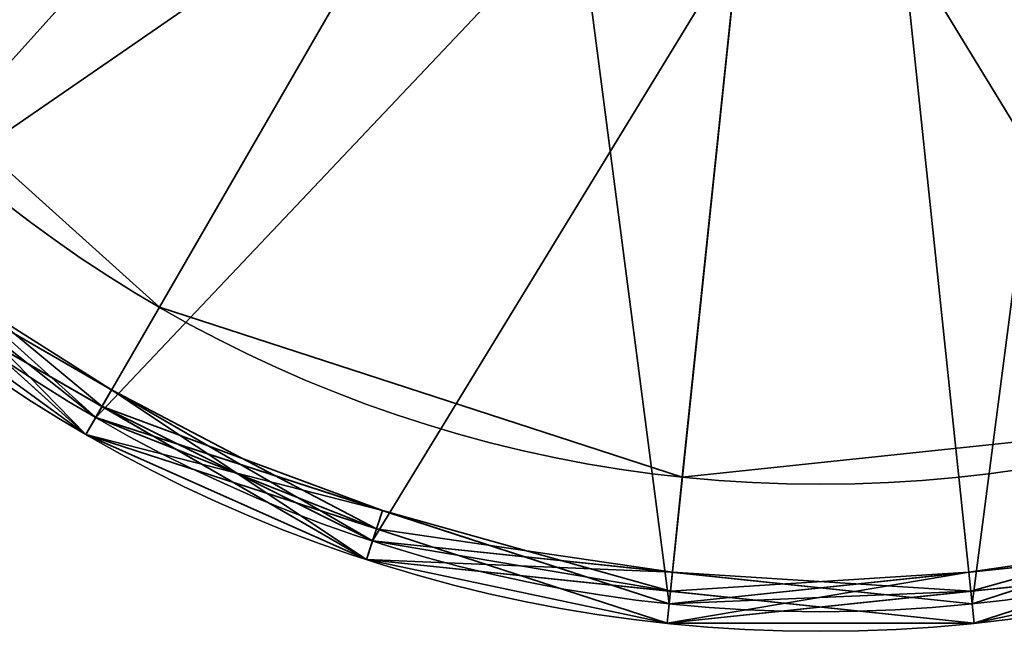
# Model space of a CAD drawing. Header units: millimetres. Extents: x -490 to 6690, y -115 to 152.
# Tile 705 of 1056: x 3431.16 to 3436.19, y -43.32 to -40.2. Entities that reach past the tile are written whole.
import ezdxf

# ---------------------------------------------------------------- set-up
doc = ezdxf.new("R2010")
doc.units = ezdxf.units.MM
doc.layers.add('151', color=253, linetype='Continuous')

# ---------------------------------------------------------------- blocks, each defined once
blk = doc.blocks.new('UG_SURFACE_018')
at = {"layer": '151', "color": 252, "linetype": 'Continuous', "lineweight": 35}
for points in [[(3433.25, -39.2805, 1536), (3432.014, -38.1675, 1536), (3429.7891, -39.7839, 1536), (3431.875, -41.662, 1536)], [(3431.875, -41.662, 1487.5), (3429.7891, -39.7839, 1487.5), (3432.014, -38.1675, 1487.5), (3433.25, -39.2805, 1487.5)], [(3431.875, -41.662, 1536), (3434.5443, -42.5294, 1536), (3434.8319, -39.7945, 1536), (3433.25, -39.2805, 1536)], [(3433.25, -39.2805, 1487.5), (3434.8319, -39.7945, 1487.5), (3434.5443, -42.5294, 1487.5), (3431.875, -41.662, 1487.5)], [(3434.5443, -42.5294, 1536), (3437.336, -42.236, 1536), (3436.486, -39.6206, 1536), (3434.8319, -39.7945, 1536)], [(3434.8319, -39.7945, 1487.5), (3436.486, -39.6206, 1487.5), (3437.336, -42.236, 1487.5), (3434.5443, -42.5294, 1487.5)], [(3431.5, -42.3116, 1488), (3429.1823, -40.2248, 1488), (3429.7891, -39.7839, 1488), (3431.875, -41.662, 1488)], [(3431.875, -41.662, 1535.5), (3429.7891, -39.7839, 1535.5), (3429.1823, -40.2248, 1535.5), (3431.5, -42.3116, 1535.5)], [(3429.7891, -39.7839, 1536), (3429.7891, -39.7839, 1535.5), (3431.875, -41.662, 1535.5), (3431.875, -41.662, 1536)], [(3429.7891, -39.7839, 1488), (3429.7891, -39.7839, 1487.5), (3431.875, -41.662, 1487.5), (3431.875, -41.662, 1488)], [(3429.1823, -40.2248, 1535.5), (3429.1823, -40.2248, 1488), (3431.5, -42.3116, 1488), (3431.5, -42.3116, 1535.5)], [(3431.875, -41.662, 1488), (3434.5443, -42.5294, 1488), (3434.4661, -43.2753, 1488), (3431.5, -42.3116, 1488)], [(3431.5, -42.3116, 1535.5), (3434.4661, -43.2753, 1535.5), (3434.5443, -42.5294, 1535.5), (3431.875, -41.662, 1535.5)], [(3431.875, -41.662, 1536), (3431.875, -41.662, 1535.5), (3434.5443, -42.5294, 1535.5), (3434.5443, -42.5294, 1536)], [(3431.875, -41.662, 1488), (3431.875, -41.662, 1487.5), (3434.5443, -42.5294, 1487.5), (3434.5443, -42.5294, 1488)], [(3434.5443, -42.5294, 1488), (3437.336, -42.236, 1488), (3437.5677, -42.9493, 1488), (3434.4661, -43.2753, 1488)], [(3434.4661, -43.2753, 1535.5), (3437.5677, -42.9493, 1535.5), (3437.336, -42.236, 1535.5), (3434.5443, -42.5294, 1535.5)], [(3434.5443, -42.5294, 1536), (3434.5443, -42.5294, 1535.5), (3437.336, -42.236, 1535.5), (3437.336, -42.236, 1536)], [(3434.5443, -42.5294, 1488), (3434.5443, -42.5294, 1487.5), (3437.336, -42.236, 1487.5), (3437.336, -42.236, 1488)], [(3431.5, -42.3116, 1535.5), (3431.5, -42.3116, 1488), (3434.4661, -43.2753, 1488), (3434.4661, -43.2753, 1535.5)], [(3434.4661, -43.2753, 1535.5), (3434.4661, -43.2753, 1488), (3437.5677, -42.9493, 1488), (3437.5677, -42.9493, 1535.5)]]:
    blk.add_3dface(points, dxfattribs=at)
blk = doc.blocks.new('UG_SURFACE_019')
at = {"layer": '151', "color": 252, "linetype": 'Continuous', "lineweight": 35}
for points in [[(3433.25, -39.2805, 1786), (3432.014, -38.1675, 1786), (3429.7891, -39.7839, 1786), (3431.875, -41.662, 1786)], [(3431.875, -41.662, 1737.5), (3429.7891, -39.7839, 1737.5), (3432.014, -38.1675, 1737.5), (3433.25, -39.2805, 1737.5)], [(3431.875, -41.662, 1786), (3434.5443, -42.5294, 1786), (3434.8319, -39.7945, 1786), (3433.25, -39.2805, 1786)], [(3433.25, -39.2805, 1737.5), (3434.8319, -39.7945, 1737.5), (3434.5443, -42.5294, 1737.5), (3431.875, -41.662, 1737.5)], [(3434.5443, -42.5294, 1786), (3437.336, -42.236, 1786), (3436.486, -39.6206, 1786), (3434.8319, -39.7945, 1786)], [(3434.8319, -39.7945, 1737.5), (3436.486, -39.6206, 1737.5), (3437.336, -42.236, 1737.5), (3434.5443, -42.5294, 1737.5)], [(3431.5, -42.3116, 1738), (3429.1823, -40.2248, 1738), (3429.7891, -39.7839, 1738), (3431.875, -41.662, 1738)], [(3431.875, -41.662, 1785.5), (3429.7891, -39.7839, 1785.5), (3429.1823, -40.2248, 1785.5), (3431.5, -42.3116, 1785.5)], [(3429.7891, -39.7839, 1786), (3429.7891, -39.7839, 1785.5), (3431.875, -41.662, 1785.5), (3431.875, -41.662, 1786)], [(3429.7891, -39.7839, 1738), (3429.7891, -39.7839, 1737.5), (3431.875, -41.662, 1737.5), (3431.875, -41.662, 1738)], [(3429.1823, -40.2248, 1785.5), (3429.1823, -40.2248, 1738), (3431.5, -42.3116, 1738), (3431.5, -42.3116, 1785.5)], [(3431.875, -41.662, 1738), (3434.5443, -42.5294, 1738), (3434.4661, -43.2753, 1738), (3431.5, -42.3116, 1738)], [(3431.5, -42.3116, 1785.5), (3434.4661, -43.2753, 1785.5), (3434.5443, -42.5294, 1785.5), (3431.875, -41.662, 1785.5)], [(3431.875, -41.662, 1786), (3431.875, -41.662, 1785.5), (3434.5443, -42.5294, 1785.5), (3434.5443, -42.5294, 1786)], [(3431.875, -41.662, 1738), (3431.875, -41.662, 1737.5), (3434.5443, -42.5294, 1737.5), (3434.5443, -42.5294, 1738)], [(3434.5443, -42.5294, 1738), (3437.336, -42.236, 1738), (3437.5677, -42.9493, 1738), (3434.4661, -43.2753, 1738)], [(3434.4661, -43.2753, 1785.5), (3437.5677, -42.9493, 1785.5), (3437.336, -42.236, 1785.5), (3434.5443, -42.5294, 1785.5)], [(3434.5443, -42.5294, 1786), (3434.5443, -42.5294, 1785.5), (3437.336, -42.236, 1785.5), (3437.336, -42.236, 1786)], [(3434.5443, -42.5294, 1738), (3434.5443, -42.5294, 1737.5), (3437.336, -42.236, 1737.5), (3437.336, -42.236, 1738)], [(3431.5, -42.3116, 1785.5), (3431.5, -42.3116, 1738), (3434.4661, -43.2753, 1738), (3434.4661, -43.2753, 1785.5)], [(3434.4661, -43.2753, 1785.5), (3434.4661, -43.2753, 1738), (3437.5677, -42.9493, 1738), (3437.5677, -42.9493, 1785.5)]]:
    blk.add_3dface(points, dxfattribs=at)
blk = doc.blocks.new('UG_SURFACE_020')
at = {"layer": '151', "color": 252, "linetype": 'Continuous', "lineweight": 35}
for points in [[(3430.2983, -41.3156, 1711.5), (3428.4897, -38.8262, 1711.5), (3427.85, -35.8164, 1711.5), (3435.25, -35.8164, 1711.5)], [(3429.2634, -40.166, 1812), (3431.55, -42.225, 1812), (3434.4764, -43.1758, 1812), (3435.25, -35.8164, 1812)], [(3436.0235, -43.1758, 1711.5), (3432.9634, -42.8542, 1711.5), (3430.2983, -41.3156, 1711.5), (3435.25, -35.8164, 1711.5)], [(3434.4764, -43.1758, 1812), (3437.5367, -42.8542, 1812), (3440.2015, -41.3156, 1812), (3435.25, -35.8164, 1812)], [(3440.2015, -41.3156, 1812), (3442.0102, -38.8262, 1812), (3442.6501, -35.8164, 1812), (3435.25, -35.8164, 1812)], [(3441.2367, -40.166, 1711.5), (3438.9501, -42.225, 1711.5), (3436.0235, -43.1758, 1711.5), (3435.25, -35.8164, 1711.5)], [(3430.2983, -41.3156, 1786), (3428.4897, -38.8262, 1786), (3432.014, -38.1675, 1786), (3433.25, -39.2805, 1786)], [(3434.0138, -39.6206, 1737.5), (3432.5736, -38.789, 1737.5), (3429.2634, -40.166, 1737.5), (3431.55, -42.225, 1737.5)], [(3433.25, -39.2805, 1786), (3434.8319, -39.7945, 1786), (3432.9634, -42.8542, 1786), (3430.2983, -41.3156, 1786)], [(3437.2499, -39.2805, 1737.5), (3435.6682, -39.7945, 1737.5), (3437.5367, -42.8542, 1737.5)], [(3431.55, -42.225, 1737.5), (3434.4764, -43.1758, 1737.5), (3434.0138, -39.6206, 1737.5)], [(3434.8319, -39.7945, 1786), (3436.486, -39.6206, 1786), (3436.0235, -43.1758, 1786), (3432.9634, -42.8542, 1786)], [(3435.6682, -39.7945, 1737.5), (3434.0138, -39.6206, 1737.5), (3434.4764, -43.1758, 1737.5), (3437.5367, -42.8542, 1737.5)], [(3438.9501, -42.225, 1786), (3436.0235, -43.1758, 1786), (3436.486, -39.6206, 1786)], [(3430.4066, -41.1955, 1808), (3429.2634, -40.166, 1808), (3429.1823, -40.2248, 1807.9), (3431.5, -42.3116, 1807.9)], [(3429.1823, -40.2248, 1811.9), (3431.5, -42.3116, 1811.9), (3431.55, -42.225, 1812), (3429.2634, -40.166, 1812)], [(3431.55, -42.225, 1737.5), (3429.2634, -40.166, 1737.5), (3429.1823, -40.2248, 1737.4001), (3430.3412, -41.2682, 1737.4001)], [(3430.2316, -41.39, 1786.1), (3431.5, -42.3116, 1807.9), (3429.1823, -40.2248, 1807.9)], [(3430.2316, -41.39, 1808.1), (3431.5, -42.3116, 1811.9), (3429.1823, -40.2248, 1811.9)], [(3431.582, -42.1696, 1808.1), (3430.2316, -41.39, 1808.1), (3430.4066, -41.1955, 1808)], [(3431.5, -42.3116, 1807.9), (3431.55, -42.225, 1808), (3430.4066, -41.1955, 1808)], [(3430.4066, -41.1955, 1808), (3431.55, -42.225, 1808), (3431.582, -42.1696, 1808.1)], [(3431.5, -42.3116, 1737.4001), (3430.3412, -41.2682, 1737.4001), (3430.2316, -41.39, 1715.6)], [(3431.5, -42.3116, 1715.4), (3430.3412, -41.2682, 1715.4), (3430.2316, -41.39, 1711.5999)], [(3431.582, -42.1696, 1786.1), (3430.2316, -41.39, 1786.1), (3430.2983, -41.3156, 1786), (3432.9634, -42.8542, 1786)], [(3432.9324, -42.9493, 1715.6), (3430.2316, -41.39, 1715.6), (3430.2983, -41.3156, 1715.5), (3431.6308, -42.0849, 1715.5)], [(3432.9324, -42.9493, 1711.5999), (3430.2316, -41.39, 1711.5999), (3430.2983, -41.3156, 1711.5), (3432.9634, -42.8542, 1711.5)], [(3431.6308, -42.0849, 1715.5), (3430.2983, -41.3156, 1715.5), (3430.3412, -41.2682, 1715.4)], [(3430.3412, -41.2682, 1737.4001), (3431.5, -42.3116, 1737.4001), (3431.55, -42.225, 1737.5)], [(3430.3412, -41.2682, 1715.4), (3431.5, -42.3116, 1715.4), (3431.6308, -42.0849, 1715.5)], [(3430.2316, -41.39, 1786.1), (3431.582, -42.1696, 1786.1), (3431.5, -42.3116, 1807.9)], [(3430.2316, -41.39, 1808.1), (3431.582, -42.1696, 1808.1), (3431.5, -42.3116, 1811.9)], [(3431.5, -42.3116, 1737.4001), (3430.2316, -41.39, 1715.6), (3432.9324, -42.9493, 1715.6)], [(3430.2316, -41.39, 1711.5999), (3432.9324, -42.9493, 1711.5999), (3431.5, -42.3116, 1715.4)], [(3431.6308, -42.0849, 1715.5), (3431.5, -42.3116, 1715.4), (3432.9829, -42.7934, 1715.4)], [(3431.6308, -42.0849, 1715.5), (3432.9634, -42.8542, 1715.5), (3432.9324, -42.9493, 1715.6)], [(3432.9829, -42.7934, 1715.4), (3432.9634, -42.8542, 1715.5), (3431.6308, -42.0849, 1715.5)], [(3431.5, -42.3116, 1807.9), (3431.582, -42.1696, 1786.1), (3432.9324, -42.9493, 1786.1)], [(3431.5, -42.3116, 1811.9), (3431.582, -42.1696, 1808.1), (3432.9324, -42.9493, 1808.1)], [(3431.582, -42.1696, 1808.1), (3431.55, -42.225, 1808), (3433.0132, -42.7004, 1808)], [(3432.9634, -42.8542, 1786), (3432.9324, -42.9493, 1786.1), (3431.582, -42.1696, 1786.1)], [(3433.0132, -42.7004, 1808), (3432.9324, -42.9493, 1808.1), (3431.582, -42.1696, 1808.1)], [(3433.0132, -42.7004, 1808), (3431.55, -42.225, 1808), (3431.5, -42.3116, 1807.9)], [(3431.5, -42.3116, 1811.9), (3434.4661, -43.2753, 1811.9), (3434.4764, -43.1758, 1812), (3431.55, -42.225, 1812)], [(3431.55, -42.225, 1737.5), (3431.5, -42.3116, 1737.4001), (3432.9829, -42.7934, 1737.4001)], [(3432.9829, -42.7934, 1737.4001), (3434.4661, -43.2753, 1737.4001), (3434.4764, -43.1758, 1737.5), (3431.55, -42.225, 1737.5)], [(3437.5169, -42.7934, 1786.1), (3436.034, -43.2753, 1786.1), (3436.0235, -43.1758, 1786), (3438.9501, -42.225, 1786)], [(3438.9999, -42.3116, 1711.5999), (3436.034, -43.2753, 1711.5999), (3436.0235, -43.1758, 1711.5), (3438.9501, -42.225, 1711.5)], [(3432.9324, -42.9493, 1786.1), (3434.4661, -43.2753, 1807.9), (3431.5, -42.3116, 1807.9)], [(3431.5, -42.3116, 1807.9), (3434.4661, -43.2753, 1807.9), (3434.4764, -43.1758, 1808), (3433.0132, -42.7004, 1808)], [(3434.4661, -43.2753, 1811.9), (3431.5, -42.3116, 1811.9), (3432.9324, -42.9493, 1808.1)], [(3432.9324, -42.9493, 1715.6), (3432.9829, -42.7934, 1737.4001), (3431.5, -42.3116, 1737.4001)], [(3432.9324, -42.9493, 1711.5999), (3432.9829, -42.7934, 1715.4), (3431.5, -42.3116, 1715.4)], [(3438.9999, -42.3116, 1715.6), (3436.034, -43.2753, 1715.6), (3436.0235, -43.1758, 1715.5), (3437.4866, -42.7004, 1715.5)], [(3437.5677, -42.9493, 1737.4001), (3436.034, -43.2753, 1715.6), (3438.9999, -42.3116, 1715.6)], [(3436.034, -43.2753, 1711.5999), (3438.9999, -42.3116, 1711.5999), (3437.5677, -42.9493, 1715.4)], [(3434.4831, -43.1123, 1808.1), (3432.9324, -42.9493, 1808.1), (3433.0132, -42.7004, 1808)], [(3433.0132, -42.7004, 1808), (3434.4764, -43.1758, 1808), (3434.4831, -43.1123, 1808.1)], [(3437.4866, -42.7004, 1715.5), (3436.0235, -43.1758, 1715.5), (3436.0168, -43.1123, 1715.4)], [(3436.0168, -43.1123, 1715.4), (3437.5677, -42.9493, 1715.4), (3437.4866, -42.7004, 1715.5)], [(3434.4661, -43.2753, 1737.4001), (3432.9829, -42.7934, 1737.4001), (3432.9324, -42.9493, 1715.6)], [(3434.4661, -43.2753, 1715.4), (3432.9829, -42.7934, 1715.4), (3432.9324, -42.9493, 1711.5999)], [(3434.4933, -43.015, 1715.5), (3432.9634, -42.8542, 1715.5), (3432.9829, -42.7934, 1715.4)], [(3432.9829, -42.7934, 1715.4), (3434.4661, -43.2753, 1715.4), (3434.4933, -43.015, 1715.5)], [(3436.0065, -43.015, 1808), (3437.5367, -42.8542, 1808), (3437.5169, -42.7934, 1808.1)], [(3437.5169, -42.7934, 1808.1), (3436.034, -43.2753, 1808.1), (3436.0065, -43.015, 1808)], [(3436.034, -43.2753, 1786.1), (3437.5169, -42.7934, 1786.1), (3437.5677, -42.9493, 1807.9)], [(3436.034, -43.2753, 1808.1), (3437.5169, -42.7934, 1808.1), (3437.5677, -42.9493, 1811.9)], [(3434.4831, -43.1123, 1786.1), (3432.9324, -42.9493, 1786.1), (3432.9634, -42.8542, 1786)], [(3432.9324, -42.9493, 1715.6), (3432.9634, -42.8542, 1715.5), (3434.4933, -43.015, 1715.5)], [(3436.034, -43.2753, 1711.5999), (3432.9324, -42.9493, 1711.5999), (3432.9634, -42.8542, 1711.5), (3436.0235, -43.1758, 1711.5)], [(3432.9634, -42.8542, 1786), (3436.0235, -43.1758, 1786), (3436.034, -43.2753, 1786.1), (3434.4831, -43.1123, 1786.1)], [(3434.4661, -43.2753, 1807.9), (3437.5677, -42.9493, 1807.9), (3437.5367, -42.8542, 1808), (3436.0065, -43.015, 1808)], [(3434.4661, -43.2753, 1811.9), (3437.5677, -42.9493, 1811.9), (3437.5367, -42.8542, 1812), (3434.4764, -43.1758, 1812)], [(3436.0168, -43.1123, 1737.4001), (3437.5677, -42.9493, 1737.4001), (3437.5367, -42.8542, 1737.5), (3434.4764, -43.1758, 1737.5)], [(3432.9324, -42.9493, 1786.1), (3434.4831, -43.1123, 1786.1), (3434.4661, -43.2753, 1807.9)], [(3432.9324, -42.9493, 1808.1), (3434.4831, -43.1123, 1808.1), (3434.4661, -43.2753, 1811.9)], [(3434.4661, -43.2753, 1737.4001), (3432.9324, -42.9493, 1715.6), (3436.034, -43.2753, 1715.6)], [(3434.4933, -43.015, 1715.5), (3436.0235, -43.1758, 1715.5), (3436.034, -43.2753, 1715.6), (3432.9324, -42.9493, 1715.6)], [(3432.9324, -42.9493, 1711.5999), (3436.034, -43.2753, 1711.5999), (3434.4661, -43.2753, 1715.4)], [(3436.034, -43.2753, 1786.1), (3437.5677, -42.9493, 1807.9), (3434.4661, -43.2753, 1807.9)], [(3436.034, -43.2753, 1808.1), (3437.5677, -42.9493, 1811.9), (3434.4661, -43.2753, 1811.9)], [(3437.5677, -42.9493, 1737.4001), (3436.0168, -43.1123, 1737.4001), (3436.034, -43.2753, 1715.6)], [(3437.5677, -42.9493, 1715.4), (3436.0168, -43.1123, 1715.4), (3436.034, -43.2753, 1711.5999)], [(3436.0065, -43.015, 1808), (3434.4764, -43.1758, 1808), (3434.4661, -43.2753, 1807.9)], [(3434.4933, -43.015, 1715.5), (3434.4661, -43.2753, 1715.4), (3436.0168, -43.1123, 1715.4)], [(3434.4831, -43.1123, 1808.1), (3434.4764, -43.1758, 1808), (3436.0065, -43.015, 1808)], [(3436.0065, -43.015, 1808), (3436.034, -43.2753, 1808.1), (3434.4831, -43.1123, 1808.1)], [(3436.0168, -43.1123, 1715.4), (3436.0235, -43.1758, 1715.5), (3434.4933, -43.015, 1715.5)], [(3434.4661, -43.2753, 1807.9), (3434.4831, -43.1123, 1786.1), (3436.034, -43.2753, 1786.1)], [(3434.4661, -43.2753, 1811.9), (3434.4831, -43.1123, 1808.1), (3436.034, -43.2753, 1808.1)], [(3434.4764, -43.1758, 1737.5), (3434.4661, -43.2753, 1737.4001), (3436.0168, -43.1123, 1737.4001)], [(3436.034, -43.2753, 1715.6), (3436.0168, -43.1123, 1737.4001), (3434.4661, -43.2753, 1737.4001)], [(3436.034, -43.2753, 1711.5999), (3436.0168, -43.1123, 1715.4), (3434.4661, -43.2753, 1715.4)]]:
    blk.add_3dface(points, dxfattribs=at)
blk = doc.blocks.new('UG_SURFACE_021')
at = {"layer": '151', "color": 252, "linetype": 'Continuous', "lineweight": 35}
for points in [[(3433.25, -39.2805, 351), (3432.014, -38.1675, 351), (3429.7891, -39.7839, 351), (3431.875, -41.662, 351)], [(3431.875, -41.662, 302.5), (3429.7891, -39.7839, 302.5), (3432.014, -38.1675, 302.5), (3433.25, -39.2805, 302.5)], [(3431.875, -41.662, 351), (3434.5443, -42.5294, 351), (3434.8319, -39.7945, 351), (3433.25, -39.2805, 351)], [(3433.25, -39.2805, 302.5), (3434.8319, -39.7945, 302.5), (3434.5443, -42.5294, 302.5), (3431.875, -41.662, 302.5)], [(3434.5443, -42.5294, 351), (3437.336, -42.236, 351), (3436.486, -39.6206, 351), (3434.8319, -39.7945, 351)], [(3434.8319, -39.7945, 302.5), (3436.486, -39.6206, 302.5), (3437.336, -42.236, 302.5), (3434.5443, -42.5294, 302.5)], [(3431.5, -42.3116, 303), (3429.1823, -40.2248, 303), (3429.7891, -39.7839, 303), (3431.875, -41.662, 303)], [(3431.875, -41.662, 350.5), (3429.7891, -39.7839, 350.5), (3429.1823, -40.2248, 350.5), (3431.5, -42.3116, 350.5)], [(3429.7891, -39.7839, 351), (3429.7891, -39.7839, 350.5), (3431.875, -41.662, 350.5), (3431.875, -41.662, 351)], [(3429.7891, -39.7839, 303), (3429.7891, -39.7839, 302.5), (3431.875, -41.662, 302.5), (3431.875, -41.662, 303)], [(3429.1823, -40.2248, 350.5), (3429.1823, -40.2248, 303), (3431.5, -42.3116, 303), (3431.5, -42.3116, 350.5)], [(3431.875, -41.662, 303), (3434.5443, -42.5294, 303), (3434.4661, -43.2753, 303), (3431.5, -42.3116, 303)], [(3431.5, -42.3116, 350.5), (3434.4661, -43.2753, 350.5), (3434.5443, -42.5294, 350.5), (3431.875, -41.662, 350.5)], [(3431.875, -41.662, 351), (3431.875, -41.662, 350.5), (3434.5443, -42.5294, 350.5), (3434.5443, -42.5294, 351)], [(3431.875, -41.662, 303), (3431.875, -41.662, 302.5), (3434.5443, -42.5294, 302.5), (3434.5443, -42.5294, 303)], [(3434.5443, -42.5294, 303), (3437.336, -42.236, 303), (3437.5677, -42.9493, 303), (3434.4661, -43.2753, 303)], [(3434.4661, -43.2753, 350.5), (3437.5677, -42.9493, 350.5), (3437.336, -42.236, 350.5), (3434.5443, -42.5294, 350.5)], [(3434.5443, -42.5294, 351), (3434.5443, -42.5294, 350.5), (3437.336, -42.236, 350.5), (3437.336, -42.236, 351)], [(3434.5443, -42.5294, 303), (3434.5443, -42.5294, 302.5), (3437.336, -42.236, 302.5), (3437.336, -42.236, 303)], [(3431.5, -42.3116, 350.5), (3431.5, -42.3116, 303), (3434.4661, -43.2753, 303), (3434.4661, -43.2753, 350.5)], [(3434.4661, -43.2753, 350.5), (3434.4661, -43.2753, 303), (3437.5677, -42.9493, 303), (3437.5677, -42.9493, 350.5)]]:
    blk.add_3dface(points, dxfattribs=at)
blk = doc.blocks.new('UG_SURFACE_022')
at = {"layer": '151', "color": 252, "linetype": 'Continuous', "lineweight": 35}
for points in [[(3430.2983, -41.3156, 1461.5), (3428.4897, -38.8262, 1461.5), (3427.85, -35.8164, 1461.5), (3435.25, -35.8164, 1461.5)], [(3429.2634, -40.166, 1562), (3431.55, -42.225, 1562), (3434.4764, -43.1758, 1562), (3435.25, -35.8164, 1562)], [(3436.0235, -43.1758, 1461.5), (3432.9634, -42.8542, 1461.5), (3430.2983, -41.3156, 1461.5), (3435.25, -35.8164, 1461.5)], [(3434.4764, -43.1758, 1562), (3437.5367, -42.8542, 1562), (3440.2015, -41.3156, 1562), (3435.25, -35.8164, 1562)], [(3440.2015, -41.3156, 1562), (3442.0102, -38.8262, 1562), (3442.6501, -35.8164, 1562), (3435.25, -35.8164, 1562)], [(3441.2367, -40.166, 1461.5), (3438.9501, -42.225, 1461.5), (3436.0235, -43.1758, 1461.5), (3435.25, -35.8164, 1461.5)], [(3430.2983, -41.3156, 1536), (3428.4897, -38.8262, 1536), (3432.014, -38.1675, 1536), (3433.25, -39.2805, 1536)], [(3434.0138, -39.6206, 1487.5), (3432.5736, -38.789, 1487.5), (3429.2634, -40.166, 1487.5), (3431.55, -42.225, 1487.5)], [(3433.25, -39.2805, 1536), (3434.8319, -39.7945, 1536), (3432.9634, -42.8542, 1536), (3430.2983, -41.3156, 1536)], [(3437.2499, -39.2805, 1487.5), (3435.6682, -39.7945, 1487.5), (3437.5367, -42.8542, 1487.5)], [(3431.55, -42.225, 1487.5), (3434.4764, -43.1758, 1487.5), (3434.0138, -39.6206, 1487.5)], [(3434.8319, -39.7945, 1536), (3436.486, -39.6206, 1536), (3436.0235, -43.1758, 1536), (3432.9634, -42.8542, 1536)], [(3435.6682, -39.7945, 1487.5), (3434.0138, -39.6206, 1487.5), (3434.4764, -43.1758, 1487.5), (3437.5367, -42.8542, 1487.5)], [(3438.9501, -42.225, 1536), (3436.0235, -43.1758, 1536), (3436.486, -39.6206, 1536)], [(3430.4066, -41.1955, 1558), (3429.2634, -40.166, 1558), (3429.1823, -40.2248, 1557.9), (3431.5, -42.3116, 1557.9)], [(3429.1823, -40.2248, 1561.9), (3431.5, -42.3116, 1561.9), (3431.55, -42.225, 1562), (3429.2634, -40.166, 1562)], [(3431.55, -42.225, 1487.5), (3429.2634, -40.166, 1487.5), (3429.1823, -40.2248, 1487.4001), (3430.3412, -41.2682, 1487.4001)], [(3431.5, -42.3116, 1557.9), (3429.1823, -40.2248, 1557.9), (3430.2316, -41.39, 1536.1)], [(3430.2316, -41.39, 1558.1), (3431.5, -42.3116, 1561.9), (3429.1823, -40.2248, 1561.9)], [(3431.582, -42.1696, 1558.1), (3430.2316, -41.39, 1558.1), (3430.4066, -41.1955, 1558)], [(3431.5, -42.3116, 1557.9), (3431.55, -42.225, 1558), (3430.4066, -41.1955, 1558)], [(3430.4066, -41.1955, 1558), (3431.55, -42.225, 1558), (3431.582, -42.1696, 1558.1)], [(3431.5, -42.3116, 1487.4001), (3430.3412, -41.2682, 1487.4001), (3430.2316, -41.39, 1465.6)], [(3431.5, -42.3116, 1465.4), (3430.3412, -41.2682, 1465.4), (3430.2316, -41.39, 1461.5999)], [(3431.582, -42.1696, 1536.1), (3430.2316, -41.39, 1536.1), (3430.2983, -41.3156, 1536), (3432.9634, -42.8542, 1536)], [(3432.9324, -42.9493, 1465.6), (3430.2316, -41.39, 1465.6), (3430.2983, -41.3156, 1465.5), (3431.6308, -42.0849, 1465.5)], [(3432.9324, -42.9493, 1461.5999), (3430.2316, -41.39, 1461.5999), (3430.2983, -41.3156, 1461.5), (3432.9634, -42.8542, 1461.5)], [(3431.6308, -42.0849, 1465.5), (3430.2983, -41.3156, 1465.5), (3430.3412, -41.2682, 1465.4)], [(3430.3412, -41.2682, 1487.4001), (3431.5, -42.3116, 1487.4001), (3431.55, -42.225, 1487.5)], [(3430.3412, -41.2682, 1465.4), (3431.5, -42.3116, 1465.4), (3431.6308, -42.0849, 1465.5)], [(3430.2316, -41.39, 1536.1), (3431.582, -42.1696, 1536.1), (3431.5, -42.3116, 1557.9)], [(3430.2316, -41.39, 1558.1), (3431.582, -42.1696, 1558.1), (3431.5, -42.3116, 1561.9)], [(3431.5, -42.3116, 1487.4001), (3430.2316, -41.39, 1465.6), (3432.9324, -42.9493, 1465.6)], [(3431.5, -42.3116, 1465.4), (3430.2316, -41.39, 1461.5999), (3432.9324, -42.9493, 1461.5999)], [(3431.6308, -42.0849, 1465.5), (3431.5, -42.3116, 1465.4), (3432.9829, -42.7934, 1465.4)], [(3431.6308, -42.0849, 1465.5), (3432.9634, -42.8542, 1465.5), (3432.9324, -42.9493, 1465.6)], [(3432.9829, -42.7934, 1465.4), (3432.9634, -42.8542, 1465.5), (3431.6308, -42.0849, 1465.5)], [(3431.5, -42.3116, 1557.9), (3431.582, -42.1696, 1536.1), (3432.9324, -42.9493, 1536.1)], [(3431.5, -42.3116, 1561.9), (3431.582, -42.1696, 1558.1), (3432.9324, -42.9493, 1558.1)], [(3431.582, -42.1696, 1558.1), (3431.55, -42.225, 1558), (3433.0132, -42.7004, 1558)], [(3432.9634, -42.8542, 1536), (3432.9324, -42.9493, 1536.1), (3431.582, -42.1696, 1536.1)], [(3433.0132, -42.7004, 1558), (3432.9324, -42.9493, 1558.1), (3431.582, -42.1696, 1558.1)], [(3433.0132, -42.7004, 1558), (3431.55, -42.225, 1558), (3431.5, -42.3116, 1557.9)], [(3431.5, -42.3116, 1561.9), (3434.4661, -43.2753, 1561.9), (3434.4764, -43.1758, 1562), (3431.55, -42.225, 1562)], [(3431.55, -42.225, 1487.5), (3431.5, -42.3116, 1487.4001), (3432.9829, -42.7934, 1487.4001)], [(3432.9829, -42.7934, 1487.4001), (3434.4661, -43.2753, 1487.4001), (3434.4764, -43.1758, 1487.5), (3431.55, -42.225, 1487.5)], [(3437.5169, -42.7934, 1536.1), (3436.034, -43.2753, 1536.1), (3436.0235, -43.1758, 1536), (3438.9501, -42.225, 1536)], [(3438.9999, -42.3116, 1461.5999), (3436.034, -43.2753, 1461.5999), (3436.0235, -43.1758, 1461.5), (3438.9501, -42.225, 1461.5)], [(3432.9324, -42.9493, 1536.1), (3434.4661, -43.2753, 1557.9), (3431.5, -42.3116, 1557.9)], [(3431.5, -42.3116, 1557.9), (3434.4661, -43.2753, 1557.9), (3434.4764, -43.1758, 1558), (3433.0132, -42.7004, 1558)], [(3432.9324, -42.9493, 1558.1), (3434.4661, -43.2753, 1561.9), (3431.5, -42.3116, 1561.9)], [(3432.9324, -42.9493, 1465.6), (3432.9829, -42.7934, 1487.4001), (3431.5, -42.3116, 1487.4001)], [(3432.9324, -42.9493, 1461.5999), (3432.9829, -42.7934, 1465.4), (3431.5, -42.3116, 1465.4)], [(3438.9999, -42.3116, 1465.6), (3436.034, -43.2753, 1465.6), (3436.0235, -43.1758, 1465.5), (3437.4866, -42.7004, 1465.5)], [(3437.5677, -42.9493, 1487.4001), (3436.034, -43.2753, 1465.6), (3438.9999, -42.3116, 1465.6)], [(3436.034, -43.2753, 1461.5999), (3438.9999, -42.3116, 1461.5999), (3437.5677, -42.9493, 1465.4)], [(3434.4831, -43.1123, 1558.1), (3432.9324, -42.9493, 1558.1), (3433.0132, -42.7004, 1558)], [(3433.0132, -42.7004, 1558), (3434.4764, -43.1758, 1558), (3434.4831, -43.1123, 1558.1)], [(3437.4866, -42.7004, 1465.5), (3436.0235, -43.1758, 1465.5), (3436.0168, -43.1123, 1465.4)], [(3436.0168, -43.1123, 1465.4), (3437.5677, -42.9493, 1465.4), (3437.4866, -42.7004, 1465.5)], [(3434.4661, -43.2753, 1487.4001), (3432.9829, -42.7934, 1487.4001), (3432.9324, -42.9493, 1465.6)], [(3434.4661, -43.2753, 1465.4), (3432.9829, -42.7934, 1465.4), (3432.9324, -42.9493, 1461.5999)], [(3434.4933, -43.015, 1465.5), (3432.9634, -42.8542, 1465.5), (3432.9829, -42.7934, 1465.4)], [(3432.9829, -42.7934, 1465.4), (3434.4661, -43.2753, 1465.4), (3434.4933, -43.015, 1465.5)], [(3436.0065, -43.015, 1558), (3437.5367, -42.8542, 1558), (3437.5169, -42.7934, 1558.1)], [(3437.5169, -42.7934, 1558.1), (3436.034, -43.2753, 1558.1), (3436.0065, -43.015, 1558)], [(3436.034, -43.2753, 1536.1), (3437.5169, -42.7934, 1536.1), (3437.5677, -42.9493, 1557.9)], [(3436.034, -43.2753, 1558.1), (3437.5169, -42.7934, 1558.1), (3437.5677, -42.9493, 1561.9)], [(3434.4831, -43.1123, 1536.1), (3432.9324, -42.9493, 1536.1), (3432.9634, -42.8542, 1536)], [(3432.9324, -42.9493, 1465.6), (3432.9634, -42.8542, 1465.5), (3434.4933, -43.015, 1465.5)], [(3436.034, -43.2753, 1461.5999), (3432.9324, -42.9493, 1461.5999), (3432.9634, -42.8542, 1461.5), (3436.0235, -43.1758, 1461.5)], [(3432.9634, -42.8542, 1536), (3436.0235, -43.1758, 1536), (3436.034, -43.2753, 1536.1), (3434.4831, -43.1123, 1536.1)], [(3434.4661, -43.2753, 1557.9), (3437.5677, -42.9493, 1557.9), (3437.5367, -42.8542, 1558), (3436.0065, -43.015, 1558)], [(3434.4661, -43.2753, 1561.9), (3437.5677, -42.9493, 1561.9), (3437.5367, -42.8542, 1562), (3434.4764, -43.1758, 1562)], [(3436.0168, -43.1123, 1487.4001), (3437.5677, -42.9493, 1487.4001), (3437.5367, -42.8542, 1487.5), (3434.4764, -43.1758, 1487.5)], [(3432.9324, -42.9493, 1536.1), (3434.4831, -43.1123, 1536.1), (3434.4661, -43.2753, 1557.9)], [(3432.9324, -42.9493, 1558.1), (3434.4831, -43.1123, 1558.1), (3434.4661, -43.2753, 1561.9)], [(3434.4661, -43.2753, 1487.4001), (3432.9324, -42.9493, 1465.6), (3436.034, -43.2753, 1465.6)], [(3434.4933, -43.015, 1465.5), (3436.0235, -43.1758, 1465.5), (3436.034, -43.2753, 1465.6), (3432.9324, -42.9493, 1465.6)], [(3434.4661, -43.2753, 1465.4), (3432.9324, -42.9493, 1461.5999), (3436.034, -43.2753, 1461.5999)], [(3436.034, -43.2753, 1536.1), (3437.5677, -42.9493, 1557.9), (3434.4661, -43.2753, 1557.9)], [(3437.5677, -42.9493, 1561.9), (3434.4661, -43.2753, 1561.9), (3436.034, -43.2753, 1558.1)], [(3437.5677, -42.9493, 1487.4001), (3436.0168, -43.1123, 1487.4001), (3436.034, -43.2753, 1465.6)], [(3437.5677, -42.9493, 1465.4), (3436.0168, -43.1123, 1465.4), (3436.034, -43.2753, 1461.5999)], [(3436.0065, -43.015, 1558), (3434.4764, -43.1758, 1558), (3434.4661, -43.2753, 1557.9)], [(3434.4933, -43.015, 1465.5), (3434.4661, -43.2753, 1465.4), (3436.0168, -43.1123, 1465.4)], [(3434.4831, -43.1123, 1558.1), (3434.4764, -43.1758, 1558), (3436.0065, -43.015, 1558)], [(3436.0065, -43.015, 1558), (3436.034, -43.2753, 1558.1), (3434.4831, -43.1123, 1558.1)], [(3436.0168, -43.1123, 1465.4), (3436.0235, -43.1758, 1465.5), (3434.4933, -43.015, 1465.5)], [(3434.4661, -43.2753, 1557.9), (3434.4831, -43.1123, 1536.1), (3436.034, -43.2753, 1536.1)], [(3434.4661, -43.2753, 1561.9), (3434.4831, -43.1123, 1558.1), (3436.034, -43.2753, 1558.1)], [(3434.4764, -43.1758, 1487.5), (3434.4661, -43.2753, 1487.4001), (3436.0168, -43.1123, 1487.4001)], [(3436.034, -43.2753, 1465.6), (3436.0168, -43.1123, 1487.4001), (3434.4661, -43.2753, 1487.4001)], [(3436.034, -43.2753, 1461.5999), (3436.0168, -43.1123, 1465.4), (3434.4661, -43.2753, 1465.4)]]:
    blk.add_3dface(points, dxfattribs=at)
blk = doc.blocks.new('UG_SURFACE_023')
at = {"layer": '151', "color": 252, "linetype": 'Continuous', "lineweight": 35}
for points in [[(3430.2983, -41.3156, 276.5), (3428.4897, -38.8262, 276.5), (3427.85, -35.8164, 276.5), (3435.25, -35.8164, 276.5)], [(3429.2634, -40.166, 377), (3431.55, -42.225, 377), (3434.4764, -43.1758, 377), (3435.25, -35.8164, 377)], [(3436.0235, -43.1758, 276.5), (3432.9634, -42.8542, 276.5), (3430.2983, -41.3156, 276.5), (3435.25, -35.8164, 276.5)], [(3434.4764, -43.1758, 377), (3437.5367, -42.8542, 377), (3440.2015, -41.3156, 377), (3435.25, -35.8164, 377)], [(3440.2015, -41.3156, 377), (3442.0102, -38.8262, 377), (3442.6501, -35.8164, 377), (3435.25, -35.8164, 377)], [(3441.2367, -40.166, 276.5), (3438.9501, -42.225, 276.5), (3436.0235, -43.1758, 276.5), (3435.25, -35.8164, 276.5)], [(3430.2983, -41.3156, 351), (3428.4897, -38.8262, 351), (3432.014, -38.1675, 351), (3433.25, -39.2805, 351)], [(3434.0138, -39.6206, 302.5), (3432.5736, -38.789, 302.5), (3429.2634, -40.166, 302.5), (3431.55, -42.225, 302.5)], [(3433.25, -39.2805, 351), (3434.8319, -39.7945, 351), (3432.9634, -42.8542, 351), (3430.2983, -41.3156, 351)], [(3437.2499, -39.2805, 302.5), (3435.6682, -39.7945, 302.5), (3437.5367, -42.8542, 302.5)], [(3431.55, -42.225, 302.5), (3434.4764, -43.1758, 302.5), (3434.0138, -39.6206, 302.5)], [(3434.8319, -39.7945, 351), (3436.486, -39.6206, 351), (3436.0235, -43.1758, 351), (3432.9634, -42.8542, 351)], [(3435.6682, -39.7945, 302.5), (3434.0138, -39.6206, 302.5), (3434.4764, -43.1758, 302.5), (3437.5367, -42.8542, 302.5)], [(3438.9501, -42.225, 351), (3436.0235, -43.1758, 351), (3436.486, -39.6206, 351)], [(3430.4066, -41.1955, 373), (3429.2634, -40.166, 373), (3429.1823, -40.2248, 372.9), (3431.5, -42.3116, 372.9)], [(3429.1823, -40.2248, 376.9), (3431.5, -42.3116, 376.9), (3431.55, -42.225, 377), (3429.2634, -40.166, 377)], [(3431.55, -42.225, 302.5), (3429.2634, -40.166, 302.5), (3429.1823, -40.2248, 302.4), (3430.3412, -41.2682, 302.4)], [(3430.2316, -41.39, 351.1), (3431.5, -42.3116, 372.9), (3429.1823, -40.2248, 372.9)], [(3430.2316, -41.39, 373.1), (3431.5, -42.3116, 376.9), (3429.1823, -40.2248, 376.9)], [(3431.582, -42.1696, 373.1), (3430.2316, -41.39, 373.1), (3430.4066, -41.1955, 373)], [(3431.5, -42.3116, 372.9), (3431.55, -42.225, 373), (3430.4066, -41.1955, 373)], [(3430.4066, -41.1955, 373), (3431.55, -42.225, 373), (3431.582, -42.1696, 373.1)], [(3431.5, -42.3116, 302.4), (3430.3412, -41.2682, 302.4), (3430.2316, -41.39, 280.6)], [(3431.5, -42.3116, 280.4), (3430.3412, -41.2682, 280.4), (3430.2316, -41.39, 276.6)], [(3431.582, -42.1696, 351.1), (3430.2316, -41.39, 351.1), (3430.2983, -41.3156, 351), (3432.9634, -42.8542, 351)], [(3432.9324, -42.9493, 280.6), (3430.2316, -41.39, 280.6), (3430.2983, -41.3156, 280.5), (3431.6308, -42.0849, 280.5)], [(3432.9324, -42.9493, 276.6), (3430.2316, -41.39, 276.6), (3430.2983, -41.3156, 276.5), (3432.9634, -42.8542, 276.5)], [(3431.6308, -42.0849, 280.5), (3430.2983, -41.3156, 280.5), (3430.3412, -41.2682, 280.4)], [(3430.3412, -41.2682, 302.4), (3431.5, -42.3116, 302.4), (3431.55, -42.225, 302.5)], [(3430.3412, -41.2682, 280.4), (3431.5, -42.3116, 280.4), (3431.6308, -42.0849, 280.5)], [(3430.2316, -41.39, 351.1), (3431.582, -42.1696, 351.1), (3431.5, -42.3116, 372.9)], [(3430.2316, -41.39, 373.1), (3431.582, -42.1696, 373.1), (3431.5, -42.3116, 376.9)], [(3431.5, -42.3116, 302.4), (3430.2316, -41.39, 280.6), (3432.9324, -42.9493, 280.6)], [(3431.5, -42.3116, 280.4), (3430.2316, -41.39, 276.6), (3432.9324, -42.9493, 276.6)], [(3431.6308, -42.0849, 280.5), (3431.5, -42.3116, 280.4), (3432.9829, -42.7934, 280.4)], [(3431.6308, -42.0849, 280.5), (3432.9634, -42.8542, 280.5), (3432.9324, -42.9493, 280.6)], [(3432.9829, -42.7934, 280.4), (3432.9634, -42.8542, 280.5), (3431.6308, -42.0849, 280.5)], [(3431.5, -42.3116, 372.9), (3431.582, -42.1696, 351.1), (3432.9324, -42.9493, 351.1)], [(3431.5, -42.3116, 376.9), (3431.582, -42.1696, 373.1), (3432.9324, -42.9493, 373.1)], [(3431.582, -42.1696, 373.1), (3431.55, -42.225, 373), (3433.0132, -42.7004, 373)], [(3432.9634, -42.8542, 351), (3432.9324, -42.9493, 351.1), (3431.582, -42.1696, 351.1)], [(3433.0132, -42.7004, 373), (3432.9324, -42.9493, 373.1), (3431.582, -42.1696, 373.1)], [(3433.0132, -42.7004, 373), (3431.55, -42.225, 373), (3431.5, -42.3116, 372.9)], [(3431.5, -42.3116, 376.9), (3434.4661, -43.2753, 376.9), (3434.4764, -43.1758, 377), (3431.55, -42.225, 377)], [(3431.55, -42.225, 302.5), (3431.5, -42.3116, 302.4), (3432.9829, -42.7934, 302.4)], [(3432.9829, -42.7934, 302.4), (3434.4661, -43.2753, 302.4), (3434.4764, -43.1758, 302.5), (3431.55, -42.225, 302.5)], [(3437.5169, -42.7934, 351.1), (3436.034, -43.2753, 351.1), (3436.0235, -43.1758, 351), (3438.9501, -42.225, 351)], [(3438.9999, -42.3116, 276.6), (3436.034, -43.2753, 276.6), (3436.0235, -43.1758, 276.5), (3438.9501, -42.225, 276.5)], [(3432.9324, -42.9493, 351.1), (3434.4661, -43.2753, 372.9), (3431.5, -42.3116, 372.9)], [(3431.5, -42.3116, 372.9), (3434.4661, -43.2753, 372.9), (3434.4764, -43.1758, 373), (3433.0132, -42.7004, 373)], [(3432.9324, -42.9493, 373.1), (3434.4661, -43.2753, 376.9), (3431.5, -42.3116, 376.9)], [(3432.9324, -42.9493, 280.6), (3432.9829, -42.7934, 302.4), (3431.5, -42.3116, 302.4)], [(3432.9324, -42.9493, 276.6), (3432.9829, -42.7934, 280.4), (3431.5, -42.3116, 280.4)], [(3438.9999, -42.3116, 280.6), (3436.034, -43.2753, 280.6), (3436.0235, -43.1758, 280.5), (3437.4866, -42.7004, 280.5)], [(3437.5677, -42.9493, 302.4), (3436.034, -43.2753, 280.6), (3438.9999, -42.3116, 280.6)], [(3437.5677, -42.9493, 280.4), (3436.034, -43.2753, 276.6), (3438.9999, -42.3116, 276.6)], [(3434.4831, -43.1123, 373.1), (3432.9324, -42.9493, 373.1), (3433.0132, -42.7004, 373)], [(3433.0132, -42.7004, 373), (3434.4764, -43.1758, 373), (3434.4831, -43.1123, 373.1)], [(3437.4866, -42.7004, 280.5), (3436.0235, -43.1758, 280.5), (3436.0168, -43.1123, 280.4)], [(3436.0168, -43.1123, 280.4), (3437.5677, -42.9493, 280.4), (3437.4866, -42.7004, 280.5)], [(3434.4661, -43.2753, 302.4), (3432.9829, -42.7934, 302.4), (3432.9324, -42.9493, 280.6)], [(3434.4661, -43.2753, 280.4), (3432.9829, -42.7934, 280.4), (3432.9324, -42.9493, 276.6)], [(3434.4933, -43.015, 280.5), (3432.9634, -42.8542, 280.5), (3432.9829, -42.7934, 280.4)], [(3432.9829, -42.7934, 280.4), (3434.4661, -43.2753, 280.4), (3434.4933, -43.015, 280.5)], [(3436.0065, -43.015, 373), (3437.5367, -42.8542, 373), (3437.5169, -42.7934, 373.1)], [(3437.5169, -42.7934, 373.1), (3436.034, -43.2753, 373.1), (3436.0065, -43.015, 373)], [(3436.034, -43.2753, 351.1), (3437.5169, -42.7934, 351.1), (3437.5677, -42.9493, 372.9)], [(3436.034, -43.2753, 373.1), (3437.5169, -42.7934, 373.1), (3437.5677, -42.9493, 376.9)], [(3434.4831, -43.1123, 351.1), (3432.9324, -42.9493, 351.1), (3432.9634, -42.8542, 351)], [(3432.9324, -42.9493, 280.6), (3432.9634, -42.8542, 280.5), (3434.4933, -43.015, 280.5)], [(3436.034, -43.2753, 276.6), (3432.9324, -42.9493, 276.6), (3432.9634, -42.8542, 276.5), (3436.0235, -43.1758, 276.5)], [(3432.9634, -42.8542, 351), (3436.0235, -43.1758, 351), (3436.034, -43.2753, 351.1), (3434.4831, -43.1123, 351.1)], [(3434.4661, -43.2753, 372.9), (3437.5677, -42.9493, 372.9), (3437.5367, -42.8542, 373), (3436.0065, -43.015, 373)], [(3434.4661, -43.2753, 376.9), (3437.5677, -42.9493, 376.9), (3437.5367, -42.8542, 377), (3434.4764, -43.1758, 377)], [(3436.0168, -43.1123, 302.4), (3437.5677, -42.9493, 302.4), (3437.5367, -42.8542, 302.5), (3434.4764, -43.1758, 302.5)], [(3432.9324, -42.9493, 351.1), (3434.4831, -43.1123, 351.1), (3434.4661, -43.2753, 372.9)], [(3432.9324, -42.9493, 373.1), (3434.4831, -43.1123, 373.1), (3434.4661, -43.2753, 376.9)], [(3434.4661, -43.2753, 302.4), (3432.9324, -42.9493, 280.6), (3436.034, -43.2753, 280.6)], [(3434.4933, -43.015, 280.5), (3436.0235, -43.1758, 280.5), (3436.034, -43.2753, 280.6), (3432.9324, -42.9493, 280.6)], [(3434.4661, -43.2753, 280.4), (3432.9324, -42.9493, 276.6), (3436.034, -43.2753, 276.6)], [(3436.034, -43.2753, 351.1), (3437.5677, -42.9493, 372.9), (3434.4661, -43.2753, 372.9)], [(3436.034, -43.2753, 373.1), (3437.5677, -42.9493, 376.9), (3434.4661, -43.2753, 376.9)], [(3437.5677, -42.9493, 302.4), (3436.0168, -43.1123, 302.4), (3436.034, -43.2753, 280.6)], [(3437.5677, -42.9493, 280.4), (3436.0168, -43.1123, 280.4), (3436.034, -43.2753, 276.6)], [(3436.0065, -43.015, 373), (3434.4764, -43.1758, 373), (3434.4661, -43.2753, 372.9)], [(3434.4933, -43.015, 280.5), (3434.4661, -43.2753, 280.4), (3436.0168, -43.1123, 280.4)], [(3434.4831, -43.1123, 373.1), (3434.4764, -43.1758, 373), (3436.0065, -43.015, 373)], [(3436.0065, -43.015, 373), (3436.034, -43.2753, 373.1), (3434.4831, -43.1123, 373.1)], [(3436.0168, -43.1123, 280.4), (3436.0235, -43.1758, 280.5), (3434.4933, -43.015, 280.5)], [(3434.4661, -43.2753, 372.9), (3434.4831, -43.1123, 351.1), (3436.034, -43.2753, 351.1)], [(3434.4661, -43.2753, 376.9), (3434.4831, -43.1123, 373.1), (3436.034, -43.2753, 373.1)], [(3434.4764, -43.1758, 302.5), (3434.4661, -43.2753, 302.4), (3436.0168, -43.1123, 302.4)], [(3436.034, -43.2753, 280.6), (3436.0168, -43.1123, 302.4), (3434.4661, -43.2753, 302.4)], [(3436.034, -43.2753, 276.6), (3436.0168, -43.1123, 280.4), (3434.4661, -43.2753, 280.4)]]:
    blk.add_3dface(points, dxfattribs=at)

msp = doc.modelspace()

# ---------------------------------------------------------------- linework, layer by layer
at = {"layer": '151', "linetype": 'Continuous', "lineweight": -3, "extrusion": (0, 0, -1)}
for centre, radius in [((-3435.25, -35.8164, -1488), 7.5), ((-3435.25, -35.8164, -1535.5), 7.5), ((-3435.25, -35.8164, -1785.5), 7.5), ((-3435.25, -35.8164, -1738), 7.5), ((-3435.25, -35.8164, -1807.9), 7.5), ((-3435.25, -35.8164, -1715.4), 7.5), ((-3435.25, -35.8164, -1737.4), 7.5), ((-3435.25, -35.8164, -1811.9), 7.5), ((-3435.25, -35.8164, -303), 7.5), ((-3435.25, -35.8164, -350.5), 7.5), ((-3435.25, -35.8164, -1557.9), 7.5), ((-3435.25, -35.8164, -1465.4), 7.5), ((-3435.25, -35.8164, -1487.4), 7.5), ((-3435.25, -35.8164, -1561.9), 7.5), ((-3435.25, -35.8164, -372.9), 7.5), ((-3435.25, -35.8164, -280.4), 7.5), ((-3435.25, -35.8164, -376.9), 7.5), ((-3435.25, -35.8164, -302.4), 7.5), ((-3435.25, -35.8164, -1715.4), 7.5), ((-3435.25, -35.8164, -1786), 7.4), ((-3435.25, -35.8164, -1715.5), 7.4), ((-3435.25, -35.8164, -1711.5), 7.4), ((-3435.25, -35.8164, -1536), 7.4), ((-3435.25, -35.8164, -1465.5), 7.4), ((-3435.25, -35.8164, -1461.5), 7.4), ((-3435.25, -35.8164, -280.5), 7.4), ((-3435.25, -35.8164, -276.5), 7.4), ((-3435.25, -35.8164, -351), 7.4), ((-3435.25, -35.8164, -1715.5), 7.4), ((-3435.25, -35.8164, -1488), 6.75), ((-3435.25, -35.8164, -1487.5), 6.75), ((-3435.25, -35.8164, -1737.5), 6.75), ((-3435.25, -35.8164, -1738), 6.75), ((-3435.25, -35.8164, -302.5), 6.75), ((-3435.25, -35.8164, -303), 6.75)]:
    msp.add_circle(centre, radius, dxfattribs=at)
at = {"layer": '151', "linetype": 'Continuous', "lineweight": -3}
for centre, radius in [((3435.25, -35.8164, 1711.6), 7.5), ((3435.25, -35.8164, 1715.6), 7.5), ((3435.25, -35.8164, 1786.1), 7.5), ((3435.25, -35.8164, 1808.1), 7.5), ((3435.25, -35.8164, 1536.1), 7.5), ((3435.25, -35.8164, 1461.6), 7.5), ((3435.25, -35.8164, 1465.6), 7.5), ((3435.25, -35.8164, 1558.1), 7.5), ((3435.25, -35.8164, 351.1), 7.5), ((3435.25, -35.8164, 373.1), 7.5), ((3435.25, -35.8164, 276.6), 7.5), ((3435.25, -35.8164, 280.6), 7.5), ((3435.25, -35.8164, 1715.6), 7.5), ((3435.25, -35.8164, 1812), 7.4), ((3435.25, -35.8164, 1737.5), 7.4), ((3435.25, -35.8164, 1808), 7.4), ((3435.25, -35.8164, 1562), 7.4), ((3435.25, -35.8164, 1487.5), 7.4), ((3435.25, -35.8164, 1558), 7.4), ((3435.25, -35.8164, 377), 7.4), ((3435.25, -35.8164, 302.5), 7.4), ((3435.25, -35.8164, 373), 7.4), ((3435.25, -35.8164, 1808), 7.4), ((3435.25, -35.8164, 1536), 6.75), ((3435.25, -35.8164, 1535.5), 6.75), ((3435.25, -35.8164, 1785.5), 6.75), ((3435.25, -35.8164, 1786), 6.75), ((3435.25, -35.8164, 350.5), 6.75), ((3435.25, -35.8164, 351), 6.75)]:
    msp.add_circle(centre, radius, dxfattribs=at)

# ---------------------------------------------------------------- block references
for name in ['UG_SURFACE_018', 'UG_SURFACE_019', 'UG_SURFACE_021', 'UG_SURFACE_020', 'UG_SURFACE_022', 'UG_SURFACE_023']:
    msp.add_blockref(name, (0, 0), dxfattribs=at)

doc.saveas('drawing.dxf')
